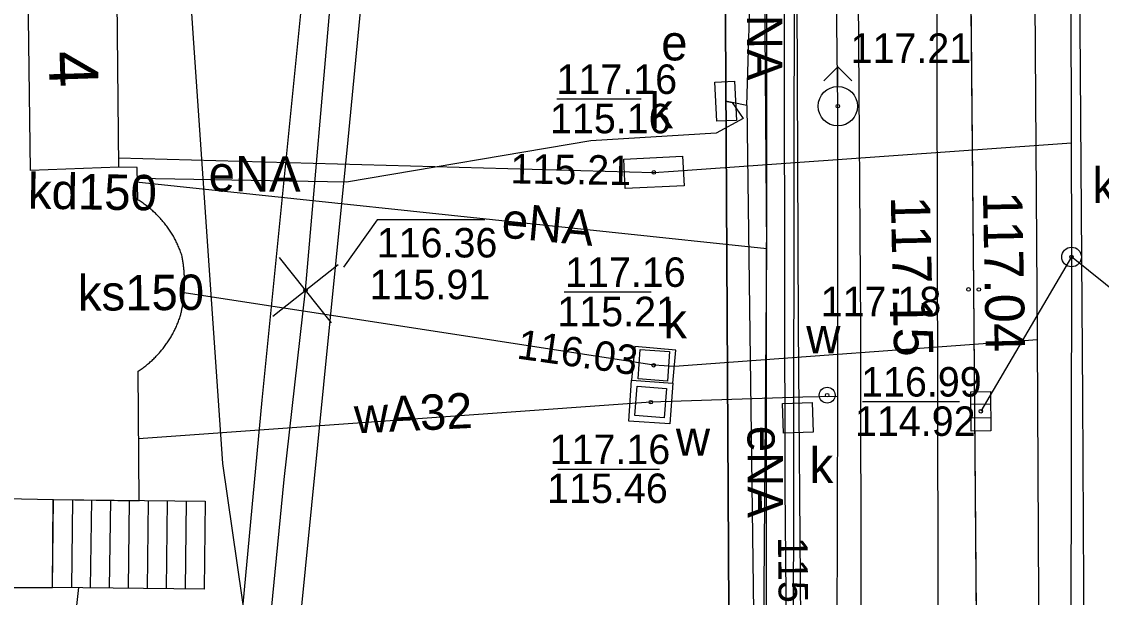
# Model space of a CAD drawing. Extents: x 6434771 to 6436222, y 5663454 to 5664782.
# Drawn here: x 6435113.51 to 6435140.97, y 5664245.01 to 5664259.65 of the extents above; entities that cross this region are included whole.
import ezdxf

# ---------------------------------------------------------------- set-up
doc = ezdxf.new("R2010")
doc.units = 0
for name, color, linetype in [('Warstwa 1', 7, 'Continuous'), ('Warstwa 12', 7, 'Continuous'), ('Warstwa 13', 7, 'Continuous'), ('Warstwa 14', 7, 'Continuous'), ('Warstwa 15', 7, 'Continuous'), ('Warstwa 19', 7, 'Continuous'), ('Warstwa 2', 7, 'Continuous'), ('Warstwa 21', 7, 'Continuous'), ('Warstwa 25', 7, 'Continuous'), ('Warstwa 36', 7, 'Continuous'), ('Warstwa 37', 7, 'Continuous'), ('Warstwa 4', 7, 'Continuous'), ('Warstwa 5', 7, 'Continuous'), ('Warstwa 6', 7, 'Continuous'), ('Warstwa 7', 7, 'Continuous'), ('Warstwa 8', 7, 'Continuous'), ('Warstwa 9', 7, 'Continuous')]:
    doc.layers.add(name, color=color, linetype=linetype)

msp = doc.modelspace()

# ---------------------------------------------------------------- linework, layer by layer
at = {"layer": 'Warstwa 1'}
msp.add_line((6435131.401, 5664261.136), (6435131.518, 5664240.222), dxfattribs=at)
msp.add_line((6435131.401, 5664261.136), (6435131.518, 5664240.222), dxfattribs=at)
msp.add_lwpolyline([(6435112.298, 5664245.265), (6435114.29, 5664245.269), (6435114.315, 5664247.501), (6435116.495, 5664247.465), (6435116.475, 5664250.766), (6435116.499, 5664250.781), (6435116.524, 5664250.798), (6435116.548, 5664250.816), (6435116.572, 5664250.832), (6435116.597, 5664250.85), (6435116.62, 5664250.868), (6435116.644, 5664250.885), (6435116.667, 5664250.904), (6435116.691, 5664250.923), (6435116.714, 5664250.942), (6435116.736, 5664250.96), (6435116.758, 5664250.98), (6435116.781, 5664251), (6435116.803, 5664251.02), (6435116.825, 5664251.039), (6435116.847, 5664251.06), (6435116.868, 5664251.081), (6435116.89, 5664251.102), (6435116.91, 5664251.122), (6435116.931, 5664251.144), (6435116.951, 5664251.165), (6435116.972, 5664251.187), (6435116.992, 5664251.209), (6435117.011, 5664251.231), (6435117.032, 5664251.254), (6435117.051, 5664251.276), (6435117.069, 5664251.298), (6435117.088, 5664251.322), (6435117.107, 5664251.345), (6435117.125, 5664251.369), (6435117.143, 5664251.392), (6435117.161, 5664251.416), (6435117.178, 5664251.44), (6435117.195, 5664251.465), (6435117.212, 5664251.489), (6435117.229, 5664251.513), (6435117.245, 5664251.538), (6435117.261, 5664251.563), (6435117.278, 5664251.589), (6435117.293, 5664251.614), (6435117.308, 5664251.64), (6435117.323, 5664251.665), (6435117.338, 5664251.691), (6435117.352, 5664251.717), (6435117.366, 5664251.743), (6435117.38, 5664251.77), (6435117.393, 5664251.796), (6435117.406, 5664251.822), (6435117.42, 5664251.849), (6435117.432, 5664251.876), (6435117.444, 5664251.903), (6435117.457, 5664251.931), (6435117.468, 5664251.958), (6435117.479, 5664251.985), (6435117.491, 5664252.012), (6435117.501, 5664252.04), (6435117.511, 5664252.068), (6435117.522, 5664252.096), (6435117.532, 5664252.124), (6435117.541, 5664252.153), (6435117.548, 5664252.178), (6435117.554, 5664252.203), (6435117.559, 5664252.228), (6435117.566, 5664252.252), (6435117.571, 5664252.277), (6435117.576, 5664252.302), (6435117.582, 5664252.328), (6435117.587, 5664252.353), (6435117.591, 5664252.378), (6435117.597, 5664252.404), (6435117.601, 5664252.429), (6435117.605, 5664252.454), (6435117.608, 5664252.48), (6435117.613, 5664252.505), (6435117.617, 5664252.531), (6435117.62, 5664252.556), (6435117.624, 5664252.582), (6435117.627, 5664252.607), (6435117.629, 5664252.633), (6435117.633, 5664252.658), (6435117.635, 5664252.684), (6435117.637, 5664252.71), (6435117.64, 5664252.735), (6435117.642, 5664252.761), (6435117.643, 5664252.787), (6435117.645, 5664252.812), (6435117.647, 5664252.838), (6435117.648, 5664252.864), (6435117.649, 5664252.889), (6435117.65, 5664252.915), (6435117.651, 5664252.941), (6435117.651, 5664252.967), (6435117.652, 5664252.992), (6435117.652, 5664253.018), (6435117.651, 5664253.044), (6435117.652, 5664253.069), (6435117.651, 5664253.095), (6435117.65, 5664253.121), (6435117.649, 5664253.146), (6435117.649, 5664253.172), (6435117.647, 5664253.198), (6435117.646, 5664253.223), (6435117.645, 5664253.249), (6435117.643, 5664253.275), (6435117.641, 5664253.3), (6435117.639, 5664253.326), (6435117.637, 5664253.352), (6435117.634, 5664253.377), (6435117.632, 5664253.403), (6435117.629, 5664253.428), (6435117.625, 5664253.454), (6435117.623, 5664253.479), (6435117.619, 5664253.505), (6435117.615, 5664253.53), (6435117.611, 5664253.555), (6435117.608, 5664253.581), (6435117.603, 5664253.606), (6435117.599, 5664253.631), (6435117.595, 5664253.657), (6435117.59, 5664253.682), (6435117.581, 5664253.712), (6435117.572, 5664253.742), (6435117.561, 5664253.771), (6435117.55, 5664253.8), (6435117.54, 5664253.829), (6435117.529, 5664253.858), (6435117.517, 5664253.887), (6435117.506, 5664253.915), (6435117.493, 5664253.945), (6435117.48, 5664253.973), (6435117.468, 5664254.001), (6435117.454, 5664254.029), (6435117.441, 5664254.057), (6435117.427, 5664254.084), (6435117.413, 5664254.113), (6435117.398, 5664254.14), (6435117.384, 5664254.167), (6435117.368, 5664254.194), (6435117.352, 5664254.22), (6435117.337, 5664254.248), (6435117.32, 5664254.274), (6435117.304, 5664254.3), (6435117.287, 5664254.326), (6435117.27, 5664254.352), (6435117.252, 5664254.378), (6435117.235, 5664254.403), (6435117.217, 5664254.428), (6435117.198, 5664254.453), (6435117.18, 5664254.478), (6435117.161, 5664254.503), (6435117.141, 5664254.527), (6435117.121, 5664254.551), (6435117.102, 5664254.574), (6435117.082, 5664254.599), (6435117.061, 5664254.622), (6435117.041, 5664254.645), (6435117.02, 5664254.667), (6435116.998, 5664254.691), (6435116.977, 5664254.713), (6435116.955, 5664254.735), (6435116.933, 5664254.756), (6435116.911, 5664254.778), (6435116.888, 5664254.799), (6435116.866, 5664254.82), (6435116.842, 5664254.841), (6435116.819, 5664254.862), (6435116.795, 5664254.881), (6435116.772, 5664254.901), (6435116.747, 5664254.921), (6435116.723, 5664254.94), (6435116.698, 5664254.959), (6435116.674, 5664254.978), (6435116.649, 5664254.996), (6435116.623, 5664255.014), (6435116.598, 5664255.033), (6435116.572, 5664255.05), (6435116.547, 5664255.067), (6435116.521, 5664255.084), (6435116.494, 5664255.1), (6435116.467, 5664255.116), (6435116.447, 5664255.947), (6435115.977, 5664255.952), (6435115.929, 5664261.053)], dxfattribs=at)
at = {"layer": 'Warstwa 12'}
for points in [[(6435133.643, 5664445.847), (6435133.404, 5664435.078), (6435132.667, 5664431.208), (6435132.678, 5664412.355), (6435132.681, 5664405.416), (6435132.579, 5664400.618), (6435132.586, 5664390.716), (6435132.563, 5664383.288), (6435132.576, 5664378.896), (6435132.734, 5664353.122), (6435132.866, 5664338.534), (6435133.074, 5664327.635), (6435133.182, 5664318.267), (6435133.214, 5664309.159), (6435133.188, 5664288.088), (6435133.178, 5664279.887), (6435133.13, 5664242.833), (6435133.381, 5664229.698), (6435133.559, 5664195.823)], [(6435132.281, 5664351.321), (6435132.473, 5664336.474), (6435132.438, 5664335.787), (6435132.428, 5664322.03), (6435132.318, 5664321.223), (6435132.322, 5664320.432), (6435132.697, 5664305.248), (6435132.752, 5664292.179), (6435132.805, 5664283.011), (6435132.912, 5664268.79), (6435132.902, 5664258.392), (6435132.922, 5664247.822), (6435133.015, 5664237.732), (6435132.845, 5664231.525), (6435132.844, 5664230.775), (6435132.854, 5664229.966), (6435133.023, 5664225.871)], [(6435134.083, 5664219.078), (6435134.208, 5664228.648), (6435134.268, 5664250.12), (6435134.267, 5664257.501), (6435134.191, 5664263.787), (6435134.082, 5664284.327), (6435134.081, 5664284.427), (6435133.974, 5664313.442), (6435133.743, 5664324.372), (6435133.674, 5664344.565)], [(6435132.719, 5664195.833), (6435132.68, 5664208.4), (6435132.67, 5664225.03), (6435132.31, 5664225.75), (6435132.34, 5664228.64), (6435132.19, 5664229.19), (6435132.19, 5664231.32), (6435132.37, 5664231.74), (6435132.45, 5664240.21), (6435132.46, 5664267.88), (6435132.32, 5664275.21), (6435132.22, 5664285.54), (6435132.04, 5664300.75), (6435132.38, 5664301.64), (6435132.54, 5664302.52), (6435132.33, 5664303.13), (6435131.38, 5664303.29), (6435107.792, 5664304.94)], [(6435096.064, 5664239.558), (6435097.862, 5664239.292), (6435106.192, 5664238.19), (6435119.061, 5664236.445), (6435120.187, 5664248.013), (6435120.727, 5664252.821), (6435121.399, 5664260.542), (6435120.591, 5664277.479), (6435120.434, 5664280.372), (6435117.318, 5664280.144), (6435116.962, 5664284.592), (6435116.798, 5664287.073), (6435120.709, 5664287.267), (6435120.514, 5664293)], [(6435135.647, 5664195.796), (6435136.576, 5664196.252), (6435136.917, 5664196.274), (6435135.291, 5664198.634), (6435135.276, 5664201.711), (6435135.226, 5664210.718), (6435135.353, 5664230.664), (6435136.831, 5664241.248), (6435136.744, 5664284.455)], [(6435132.126, 5664210.86), (6435132.463, 5664253.872), (6435132.335, 5664270.546)], [(6435115.159, 5664233.749), (6435112.572, 5664234.011), (6435113.012, 5664242.336), (6435119.494, 5664242.428), (6435118.626, 5664248.419), (6435117.877, 5664259.23), (6435117.437, 5664265.816), (6435115.912, 5664266.158)], [(6435131.957, 5664257.519), (6435132.177, 5664264.887)], [(6435131.414, 5664257.629), (6435131.578, 5664257.594), (6435131.863, 5664257.19), (6435131.169, 5664256.818), (6435127.986, 5664256.617), (6435121.773, 5664255.572), (6435116.426, 5664255.666)], [(6435131.957, 5664257.519), (6435131.578, 5664257.594), (6435131.414, 5664257.629)], [(6435131.957, 5664257.519), (6435132.204, 5664238.223), (6435132.184, 5664225.812), (6435132.261, 5664211.519)], [(6435132.463, 5664253.872), (6435116.423, 5664255.567)], [(6435134.268, 5664250.12), (6435133.378, 5664250.101), (6435129.51, 5664249.978), (6435116.485, 5664249.047)], [(6435133.13, 5664242.833), (6435132.74, 5664242.868), (6435114.666, 5664242.606), (6435114.964, 5664245.261)]]:
    msp.add_lwpolyline(points, dxfattribs=at)
at = {"layer": 'Warstwa 14'}
for p, q in [((6435127.117, 5664257.688), (6435129.265, 5664257.688)), ((6435127.308, 5664252.783), (6435129.518, 5664252.783)), ((6435134.896, 5664249.994), (6435137.359, 5664249.994)), ((6435127.146, 5664248.272), (6435129.733, 5664248.272))]:
    msp.add_line(p, q, dxfattribs=at)
msp.add_lwpolyline([(6435125.293, 5664254.614), (6435122.547, 5664254.614), (6435121.696, 5664253.405)], dxfattribs=at)
for centre in [(6435129.587, 5664255.818), (6435129.587, 5664255.818), (6435140.211, 5664253.668), (6435120.727, 5664252.821), (6435129.585, 5664250.914), (6435129.585, 5664250.914), (6435129.51, 5664249.978), (6435137.904, 5664249.746)]:
    msp.add_circle(centre, 0.045, dxfattribs=at)
at = {"layer": 'Warstwa 15'}
for points in [[(6435129.103, 5664251.393), (6435129.023, 5664250.534), (6435130.07, 5664250.461), (6435130.148, 5664251.295)], [(6435129.023, 5664250.534), (6435130.07, 5664250.461), (6435129.997, 5664249.422), (6435128.95, 5664249.494)]]:
    msp.add_lwpolyline(points, close=True, dxfattribs=at)
at = {"layer": 'Warstwa 19'}
for points in [[(6435119.897, 5664252.161), (6435121.557, 5664253.481)], [(6435121.387, 5664251.991), (6435120.067, 5664253.651)]]:
    msp.add_lwpolyline(points, dxfattribs=at)
at = {"layer": 'Warstwa 2'}
msp.add_lwpolyline([(6435130.192, 5664238.928), (6435131.518, 5664240.222), (6435131.401, 5664261.136), (6435131.298, 5664276.59), (6435129.994, 5664277.916)], dxfattribs=at)
at = {"layer": 'Warstwa 21'}
msp.add_lwpolyline([(6435131.639, 5664258.141), (6435131.688, 5664257.142), (6435131.189, 5664257.117), (6435131.14, 5664258.116), (6435131.639, 5664258.141)], dxfattribs=at)
at = {"layer": 'Warstwa 25'}
for centre in [(6435137.589, 5664252.843), (6435137.852, 5664252.84)]:
    msp.add_circle(centre, 0.045, dxfattribs=at)
at = {"layer": 'Warstwa 36'}
for p, q in [((6435114.799, 5664247.495), (6435114.773, 5664245.263)), ((6435115.282, 5664247.491), (6435115.256, 5664245.258)), ((6435115.765, 5664247.485), (6435115.739, 5664245.253)), ((6435116.247, 5664247.479), (6435116.222, 5664245.247)), ((6435116.73, 5664247.473), (6435116.704, 5664245.241)), ((6435117.213, 5664247.468), (6435117.187, 5664245.235)), ((6435117.696, 5664247.462), (6435117.67, 5664245.23))]:
    msp.add_line(p, q, dxfattribs=at)
msp.add_lwpolyline([(6435118.179, 5664247.456), (6435118.153, 5664245.224), (6435114.29, 5664245.269), (6435114.316, 5664247.501)], close=True, dxfattribs=at)
at = {"layer": 'Warstwa 37'}
msp.add_lwpolyline([(6435140.585, 5664228.005), (6435140.56, 5664238.932), (6435140.502, 5664250.085), (6435140.402, 5664263.105), (6435140.324, 5664278.013), (6435140.211, 5664291.912), (6435140.186, 5664305.695), (6435140.207, 5664321.412), (6435140.235, 5664335.758), (6435140.046, 5664367.574), (6435140.02, 5664381.267), (6435139.898, 5664407.484), (6435139.901, 5664432.822), (6435140.132, 5664439.835), (6435140.262, 5664443.161), (6435140.475, 5664445.764)], dxfattribs=at)
at = {"layer": 'Warstwa 4'}
for p, q in [((6435138.151, 5664249.925), (6435137.651, 5664249.917)), ((6435138.157, 5664249.575), (6435137.657, 5664249.567))]:
    msp.add_line(p, q, dxfattribs=at)
for points in [[(6435116.467, 5664255.116), (6435116.447, 5664255.947), (6435115.977, 5664255.952), (6435113.736, 5664255.869), (6435113.669, 5664261.043), (6435100.567, 5664260.959), (6435100.552, 5664255.639)], [(6435133.913, 5664258.147), (6435134.267, 5664258.501)], [(6435134.621, 5664258.147), (6435134.267, 5664258.501)], [(6435134.267, 5664258.001), (6435134.267, 5664258.501)], [(6435117.59, 5664253.682), (6435117.581, 5664253.712), (6435117.572, 5664253.742), (6435117.561, 5664253.771), (6435117.55, 5664253.8), (6435117.54, 5664253.829), (6435117.529, 5664253.858), (6435117.517, 5664253.887), (6435117.506, 5664253.915), (6435117.493, 5664253.945), (6435117.48, 5664253.973), (6435117.468, 5664254.001), (6435117.454, 5664254.029), (6435117.441, 5664254.057), (6435117.427, 5664254.084), (6435117.413, 5664254.113), (6435117.398, 5664254.14), (6435117.384, 5664254.167), (6435117.368, 5664254.194), (6435117.352, 5664254.22), (6435117.337, 5664254.248), (6435117.32, 5664254.274), (6435117.304, 5664254.3), (6435117.287, 5664254.326), (6435117.27, 5664254.352), (6435117.252, 5664254.378), (6435117.235, 5664254.403), (6435117.217, 5664254.428), (6435117.198, 5664254.453), (6435117.18, 5664254.478), (6435117.161, 5664254.503), (6435117.141, 5664254.527), (6435117.121, 5664254.551), (6435117.102, 5664254.574), (6435117.082, 5664254.599), (6435117.061, 5664254.622), (6435117.041, 5664254.645), (6435117.02, 5664254.667), (6435116.998, 5664254.691), (6435116.977, 5664254.713), (6435116.955, 5664254.735), (6435116.933, 5664254.756), (6435116.911, 5664254.778), (6435116.888, 5664254.799), (6435116.866, 5664254.82), (6435116.842, 5664254.841), (6435116.819, 5664254.862), (6435116.795, 5664254.881), (6435116.772, 5664254.901), (6435116.747, 5664254.921), (6435116.723, 5664254.94), (6435116.698, 5664254.959), (6435116.674, 5664254.978), (6435116.649, 5664254.996), (6435116.623, 5664255.014), (6435116.598, 5664255.033), (6435116.572, 5664255.05), (6435116.547, 5664255.067), (6435116.521, 5664255.084), (6435116.494, 5664255.1), (6435116.467, 5664255.116)], [(6435117.541, 5664252.153), (6435117.548, 5664252.178), (6435117.554, 5664252.203), (6435117.559, 5664252.228), (6435117.566, 5664252.252), (6435117.571, 5664252.277), (6435117.576, 5664252.302), (6435117.582, 5664252.328), (6435117.587, 5664252.353), (6435117.591, 5664252.378), (6435117.597, 5664252.404), (6435117.601, 5664252.429), (6435117.605, 5664252.454), (6435117.608, 5664252.48), (6435117.613, 5664252.505), (6435117.617, 5664252.531), (6435117.62, 5664252.556), (6435117.624, 5664252.582), (6435117.627, 5664252.607), (6435117.629, 5664252.633), (6435117.633, 5664252.658), (6435117.635, 5664252.684), (6435117.637, 5664252.71), (6435117.64, 5664252.735), (6435117.642, 5664252.761), (6435117.643, 5664252.787), (6435117.645, 5664252.812), (6435117.647, 5664252.838), (6435117.648, 5664252.864), (6435117.649, 5664252.889), (6435117.65, 5664252.915), (6435117.651, 5664252.941), (6435117.651, 5664252.967), (6435117.652, 5664252.992), (6435117.652, 5664253.018), (6435117.651, 5664253.044), (6435117.652, 5664253.069), (6435117.651, 5664253.095), (6435117.65, 5664253.121), (6435117.649, 5664253.146), (6435117.649, 5664253.172), (6435117.647, 5664253.198), (6435117.646, 5664253.223), (6435117.645, 5664253.249), (6435117.643, 5664253.275), (6435117.641, 5664253.3), (6435117.639, 5664253.326), (6435117.637, 5664253.352), (6435117.634, 5664253.377), (6435117.632, 5664253.403), (6435117.629, 5664253.428), (6435117.625, 5664253.454), (6435117.623, 5664253.479), (6435117.619, 5664253.505), (6435117.615, 5664253.53), (6435117.611, 5664253.555), (6435117.608, 5664253.581), (6435117.603, 5664253.606), (6435117.599, 5664253.631), (6435117.595, 5664253.657), (6435117.59, 5664253.682)], [(6435116.475, 5664250.766), (6435116.499, 5664250.781), (6435116.524, 5664250.798), (6435116.548, 5664250.816), (6435116.572, 5664250.832), (6435116.597, 5664250.85), (6435116.62, 5664250.868), (6435116.644, 5664250.885), (6435116.667, 5664250.904), (6435116.691, 5664250.923), (6435116.714, 5664250.942), (6435116.736, 5664250.96), (6435116.758, 5664250.98), (6435116.781, 5664251), (6435116.803, 5664251.02), (6435116.825, 5664251.039), (6435116.847, 5664251.06), (6435116.868, 5664251.081), (6435116.89, 5664251.102), (6435116.91, 5664251.122), (6435116.931, 5664251.144), (6435116.951, 5664251.165), (6435116.972, 5664251.187), (6435116.992, 5664251.209), (6435117.011, 5664251.231), (6435117.032, 5664251.254), (6435117.051, 5664251.276), (6435117.069, 5664251.298), (6435117.088, 5664251.322), (6435117.107, 5664251.345), (6435117.125, 5664251.369), (6435117.143, 5664251.392), (6435117.161, 5664251.416), (6435117.178, 5664251.44), (6435117.195, 5664251.465), (6435117.212, 5664251.489), (6435117.229, 5664251.513), (6435117.245, 5664251.538), (6435117.261, 5664251.563), (6435117.278, 5664251.589), (6435117.293, 5664251.614), (6435117.308, 5664251.64), (6435117.323, 5664251.665), (6435117.338, 5664251.691), (6435117.352, 5664251.717), (6435117.366, 5664251.743), (6435117.38, 5664251.77), (6435117.393, 5664251.796), (6435117.406, 5664251.822), (6435117.42, 5664251.849), (6435117.432, 5664251.876), (6435117.444, 5664251.903), (6435117.457, 5664251.931), (6435117.468, 5664251.958), (6435117.479, 5664251.985), (6435117.491, 5664252.012), (6435117.501, 5664252.04), (6435117.511, 5664252.068), (6435117.522, 5664252.096), (6435117.532, 5664252.124), (6435117.541, 5664252.153)], [(6435098.18, 5664248.897), (6435098.185, 5664248.417), (6435112.293, 5664247.546), (6435114.315, 5664247.501), (6435116.495, 5664247.465), (6435116.475, 5664250.766)]]:
    msp.add_lwpolyline(points, dxfattribs=at)
for points in [[(6435130.32, 5664256.227), (6435130.355, 5664255.478), (6435128.856, 5664255.409), (6435128.821, 5664256.158)], [(6435129.185, 5664250.566), (6435129.237, 5664251.314), (6435129.985, 5664251.262), (6435129.933, 5664250.514)], [(6435129.913, 5664250.322), (6435129.854, 5664249.575), (6435129.107, 5664249.634), (6435129.166, 5664250.381)], [(6435138.146, 5664250.25), (6435138.162, 5664249.25), (6435137.662, 5664249.242), (6435137.646, 5664250.242)], [(6435132.886, 5664249.191), (6435132.862, 5664249.941), (6435133.612, 5664249.965), (6435133.636, 5664249.215)]]:
    msp.add_lwpolyline(points, close=True, dxfattribs=at)
for centre, radius in [((6435134.267, 5664257.501), 0.5), ((6435140.211, 5664253.668), 0.25), ((6435133.996, 5664250.155), 0.2)]:
    msp.add_circle(centre, radius, dxfattribs=at)
at = {"layer": 'Warstwa 6'}
for points in [[(6435137.558, 5664445.799), (6435137.303, 5664438.148), (6435137.199, 5664426.762), (6435137.103, 5664415.978), (6435137.036, 5664407.673), (6435137.105, 5664395.815), (6435137.091, 5664386.259), (6435137.195, 5664369.088), (6435137.211, 5664354.664), (6435137.167, 5664346.424), (6435137.285, 5664333.18), (6435137.336, 5664319.895), (6435137.401, 5664303.167), (6435137.41, 5664295.553), (6435137.544, 5664272.618), (6435137.601, 5664265.317), (6435137.718, 5664252.878), (6435137.795, 5664243.587), (6435137.79, 5664232.957), (6435137.89, 5664225.433)], [(6435130.92, 5664443.87), (6435130.554, 5664390.341), (6435130.497, 5664389.802), (6435130.72, 5664375.978), (6435130.719, 5664363.497), (6435130.724, 5664363.067), (6435130.729, 5664358.507), (6435130.783, 5664351.416), (6435130.823, 5664346.455), (6435130.919, 5664334.482), (6435131.289, 5664285.721), (6435131.337, 5664281.49), (6435131.298, 5664276.59), (6435131.401, 5664261.136), (6435131.518, 5664240.222), (6435131.558, 5664235.271), (6435131.675, 5664231.699), (6435131.777, 5664193.003)]]:
    msp.add_lwpolyline(points, dxfattribs=at)
msp.add_lwpolyline([(6435052.339, 5664266.444), (6435053.027, 5664244.803), (6435062.557, 5664243.107), (6435074.344, 5664241.114), (6435131.675, 5664231.699), (6435131.558, 5664235.271), (6435130.234, 5664236.567), (6435130.192, 5664238.928), (6435131.518, 5664240.222), (6435131.401, 5664261.136), (6435115.929, 5664261.053), (6435100.567, 5664260.959), (6435098.097, 5664260.969)], close=True, dxfattribs=at)
for centre in [(6435134.267, 5664257.501), (6435129.588, 5664255.818), (6435140.211, 5664253.668), (6435129.585, 5664250.914), (6435133.996, 5664250.155), (6435129.51, 5664249.978), (6435137.904, 5664249.746)]:
    msp.add_circle(centre, 0.045, dxfattribs=at)
at = {"layer": 'Warstwa 7'}
for points in [[(6435145.141, 5664195.681), (6435142.645, 5664198.835), (6435139.611, 5664201.539), (6435139.497, 5664221.843), (6435139.346, 5664251.559), (6435139.29, 5664260.161), (6435139.287, 5664261.561), (6435139.252, 5664272.713), (6435139.213, 5664280.176), (6435139.141, 5664287.08), (6435139.161, 5664297.457), (6435139.084, 5664319.201), (6435138.978, 5664327.804), (6435138.81, 5664332.24)], [(6435139.63, 5664330.28), (6435140.03, 5664312.219), (6435140.051, 5664304.078), (6435140.072, 5664300.027), (6435139.779, 5664288.821), (6435139.835, 5664276.848), (6435140.166, 5664269.751), (6435140.211, 5664253.668), (6435140.167, 5664229.316), (6435140.15, 5664198.85), (6435140.205, 5664195.742)], [(6435115.975, 5664256.19), (6435129.588, 5664255.818), (6435130.087, 5664255.851), (6435140.206, 5664256.569)], [(6435140.211, 5664253.668), (6435137.904, 5664249.746)], [(6435144.966, 5664249.85), (6435140.211, 5664253.668)], [(6435139.346, 5664251.559), (6435130.117, 5664250.88), (6435129.585, 5664250.914), (6435117.642, 5664252.759)]]:
    msp.add_lwpolyline(points, dxfattribs=at)
at = {"layer": 'Warstwa 8'}
for p, q in [((6435137.601, 5664265.317), (6435137.718, 5664252.878)), ((6435137.718, 5664252.878), (6435137.795, 5664243.587))]:
    msp.add_line(p, q, dxfattribs=at)
msp.add_lwpolyline([(6435097.97, 5664239.944), (6435097.755, 5664238.641), (6435111.727, 5664236.712), (6435119.781, 5664235.629), (6435120.421, 5664242.672), (6435121.816, 5664256.643), (6435122.174, 5664260.443), (6435121.836, 5664266.364), (6435121.149, 5664281.27), (6435118.034, 5664281.115), (6435117.691, 5664286.471), (6435121.36, 5664286.619), (6435121.046, 5664298.669), (6435119.599, 5664298.627), (6435119.928, 5664287.901), (6435115.919, 5664287.66), (6435116.591, 5664279.194), (6435119.73, 5664279.397), (6435120.658, 5664260.456), (6435119.618, 5664250.032), (6435118.428, 5664237.287), (6435102.085, 5664239.416)], close=True, dxfattribs=at)
at = {"layer": 'Warstwa 9'}
for p, q in [((6435134.64, 5664281.53), (6435134.84, 5664251.93)), ((6435133.151, 5664276.681), (6435133.26, 5664251.92)), ((6435133.26, 5664251.92), (6435133.353, 5664239.997)), ((6435134.84, 5664251.93), (6435134.866, 5664235.521))]:
    msp.add_line(p, q, dxfattribs=at)

# ---------------------------------------------------------------- texts
at = {"layer": 'Warstwa 13'}
for s, rotation, p in [('eNA', 270.1611, (6435131.954, 5664260.493)), ('eNA', 359.6914, (6435118.263, 5664255.338)), ('eNA', 354.6666, (6435125.691, 5664254.166)), ('wA32', 2.7101, (6435121.987, 5664249.181)), ('eNA', 270.2413, (6435131.968, 5664249.376))]:
    msp.add_text(s, height=0.9, rotation=rotation, dxfattribs=at).set_placement(p)
at = {"layer": 'Warstwa 14'}
for s, height, rotation, p in [('4', 1.25, 271.8857, (6435114.189, 5664258.892)), ('115.21', 0.75, 359.1299, (6435125.937, 5664255.54)), ('116.03', 0.75, 351.9164, (6435126.081, 5664251.09)), ('115.76', 0.75, 270.6194, (6435132.745, 5664246.545))]:
    msp.add_text(s, height=height, rotation=rotation, dxfattribs=at).set_placement(p)
for s, p in [('115.16', (6435126.947, 5664256.813)), ('116.36', (6435122.54, 5664253.656)), ('115.91', (6435122.358, 5664252.595)), ('115.21', (6435127.134, 5664251.908)), ('114.92', (6435134.702, 5664249.119)), ('115.46', (6435126.874, 5664247.413))]:
    msp.add_text(s, height=0.75, dxfattribs=at).set_placement(p)
at = {"layer": 'Warstwa 21'}
msp.add_text('e', height=0.9, dxfattribs=at).set_placement((6435129.776, 5664258.666))
at = {"layer": 'Warstwa 25'}
for s, rotation, p in [('117.15', 271.2325, (6435135.613, 5664255.212)), ('117.04', 271.0663, (6435137.957, 5664255.33))]:
    msp.add_text(s, height=1, rotation=rotation, dxfattribs=at).set_placement(p)
at = {"layer": 'Warstwa 5'}
for s, p in [('k', (6435129.476, 5664256.938)), ('k', (6435140.742, 5664255.044)), ('k', (6435129.83, 5664251.598)), ('w', (6435133.464, 5664251.221)), ('w', (6435130.148, 5664248.613)), ('k', (6435133.548, 5664247.923))]:
    msp.add_text(s, height=0.9, dxfattribs=at).set_placement(p)
at = {"layer": 'Warstwa 6'}
for s, p in [('117.21', (6435134.592, 5664258.602)), ('117.16', (6435127.111, 5664257.813)), ('117.16', (6435127.33, 5664252.908)), ('117.18', (6435133.831, 5664252.161)), ('116.99', (6435134.859, 5664250.119)), ('117.16', (6435126.938, 5664248.403))]:
    msp.add_text(s, height=0.75, dxfattribs=at).set_placement(p)
at = {"layer": 'Warstwa 7'}
for s, rotation, p in [('kd150', 359.1299, (6435113.663, 5664254.9)), ('ks150', 0.4068, (6435114.941, 5664252.301))]:
    msp.add_text(s, height=0.9, rotation=rotation, dxfattribs=at).set_placement(p)

doc.saveas('drawing.dxf')
